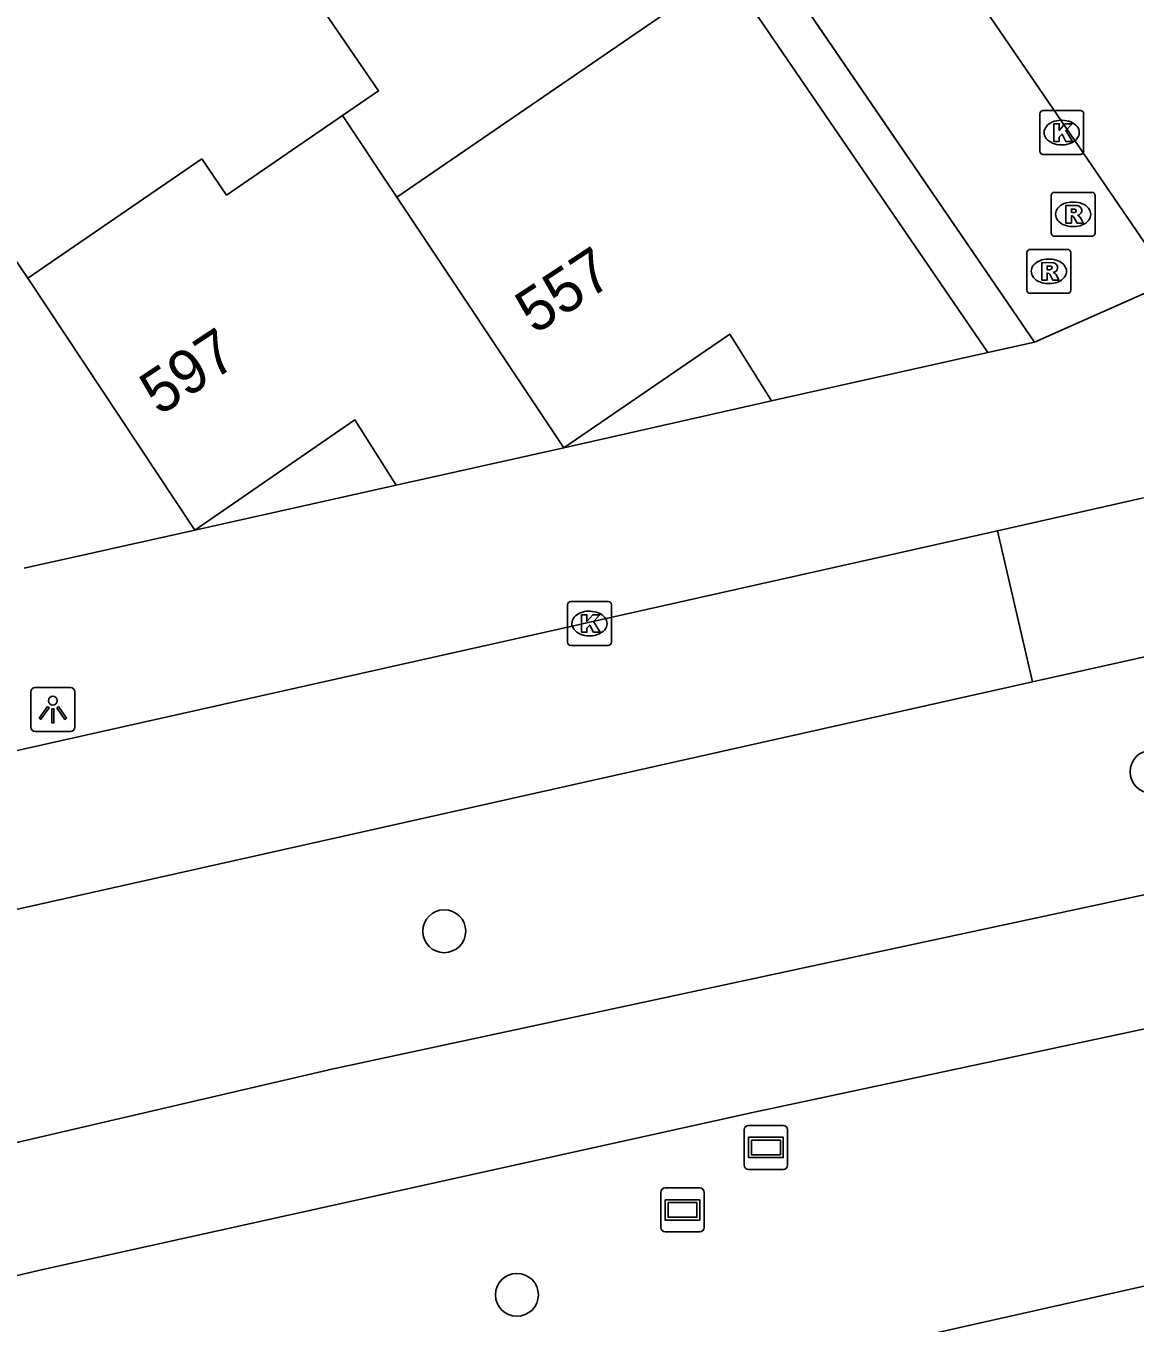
# Model space of a CAD drawing. Extents: x 155275 to 156263, y 382654 to 383635.
# Drawn here: x 155817.4 to 155842.67, y 383184.9 to 383214.43 of the extents above; entities that cross this region are included whole.
import ezdxf

# ---------------------------------------------------------------- set-up
doc = ezdxf.new("R2010")
doc.units = 0
for name, color, linetype in [('IMGEO_Boom', 7, 'Continuous'), ('IMGEO_Fietspad_gesloten', 7, 'Continuous'), ('IMGEO_Kolk', 7, 'Continuous'), ('IMGEO_Lichtpunt', 7, 'Continuous'), ('IMGEO_Pand', 7, 'Continuous'), ('IMGEO_Pand_nummerreeks', 7, 'Continuous'), ('IMGEO_Pand_overbouw', 7, 'Continuous'), ('IMGEO_Rijbaan_lokaal_gesloten', 7, 'Continuous'), ('IMGEO_Rijbaan_lokaal_open', 7, 'Continuous'), ('IMGEO_Rioolput', 7, 'Continuous'), ('IMGEO_Verklikker', 7, 'Continuous'), ('IMGEO_Voetpad_open', 7, 'Continuous')]:
    doc.layers.add(name, color=color, linetype=linetype)

msp = doc.modelspace()

# ---------------------------------------------------------------- linework, layer by layer
at = {"layer": 'IMGEO_Boom'}
for centre in [(155843.039, 383197.451), (155826.932, 383193.822), (155828.586, 383185.543)]:
    msp.add_circle(centre, 0.489, dxfattribs=at)
at = {"layer": 'IMGEO_Fietspad_gesloten'}
for points in [[(155848.276, 383195.813), (155824.371, 383190.683), (155810.141, 383187.373)], [(155811.916, 383184.748), (155817.791, 383186.119), (155833.92, 383189.687), (155850.109, 383193.138)]]:
    msp.add_lwpolyline(points, dxfattribs=at)
at = {"layer": 'IMGEO_Kolk'}
for p, q in [((155840.493, 383211.578), (155840.493, 383212.43)), ((155840.568, 383212.504), (155841.42, 383212.504)), ((155841.494, 383212.43), (155841.494, 383211.578)), ((155840.981, 383212.284), (155841.006, 383212.284)), ((155841.42, 383211.504), (155840.568, 383211.504)), ((155841.004, 383211.724), (155840.979, 383211.724)), ((155829.738, 383200.401), (155829.738, 383201.253)), ((155829.813, 383201.327), (155830.665, 383201.327)), ((155830.739, 383201.253), (155830.739, 383200.401)), ((155830.226, 383201.107), (155830.251, 383201.107)), ((155830.249, 383200.547), (155830.224, 383200.547)), ((155830.665, 383200.327), (155829.813, 383200.327))]:
    msp.add_line(p, q, dxfattribs=at)
for points in [[(155840.493, 383211.578), (155840.493, 383212.43)], [(155840.568, 383212.504), (155841.42, 383212.504)], [(155841.494, 383212.43), (155841.494, 383211.578)], [(155840.814, 383212.204), (155840.937, 383212.204), (155840.937, 383212.053), (155841.067, 383212.204), (155841.231, 383212.204), (155841.085, 383212.053), (155841.238, 383211.804), (155841.086, 383211.804), (155841.001, 383211.968), (155840.937, 383211.901), (155840.937, 383211.804), (155840.814, 383211.804), (155840.814, 383212.204)], [(155841.42, 383211.504), (155840.568, 383211.504)], [(155829.738, 383200.401), (155829.738, 383201.253)], [(155829.813, 383201.327), (155830.665, 383201.327)], [(155830.739, 383201.253), (155830.739, 383200.401)], [(155830.059, 383201.027), (155830.182, 383201.027), (155830.182, 383200.876), (155830.312, 383201.027), (155830.476, 383201.027), (155830.33, 383200.876), (155830.483, 383200.627), (155830.331, 383200.627), (155830.246, 383200.791), (155830.182, 383200.724), (155830.182, 383200.627), (155830.059, 383200.627), (155830.059, 383201.027)], [(155830.665, 383200.327), (155829.813, 383200.327)]]:
    msp.add_lwpolyline(points, dxfattribs=at)
for centre, start, end in [((155840.57, 383212.428), 91.552, 178.448), ((155840.57, 383212.428), 91.552, 178.448), ((155841.418, 383212.428), 1.552, 88.448), ((155841.418, 383212.428), 1.552, 88.448), ((155840.57, 383211.58), 181.552, 268.448), ((155840.57, 383211.58), 181.552, 268.448), ((155841.418, 383211.58), 271.552, 358.448), ((155841.418, 383211.58), 271.552, 358.448), ((155829.815, 383201.251), 91.552, 178.448), ((155829.815, 383201.251), 91.552, 178.448), ((155830.663, 383201.251), 1.552, 88.448), ((155830.663, 383201.251), 1.552, 88.448), ((155829.815, 383200.403), 181.552, 268.448), ((155829.815, 383200.403), 181.552, 268.448), ((155830.663, 383200.403), 271.552, 358.448), ((155830.663, 383200.403), 271.552, 358.448)]:
    msp.add_arc(centre, 0.0765, start, end, dxfattribs=at)
for centre, major_axis, ratio, start_param, end_param in [((155840.98, 383212.004), (-0.387, 0.002), 0.722429, 4.712389, 7.853982), ((155841.005, 383212.004), (-0.39, 0.002), 0.717154, 1.570796, 4.712389), ((155830.225, 383200.827), (-0.387, 0.002), 0.722429, 4.712389, 7.853982), ((155830.25, 383200.827), (-0.39, 0.002), 0.717154, 1.570796, 4.712389)]:
    msp.add_ellipse(centre, major_axis=major_axis, ratio=ratio, start_param=start_param, end_param=end_param, dxfattribs=at)
at = {"layer": 'IMGEO_Lichtpunt'}
for p, q in [((155818.421, 383199.367), (155817.613, 383199.367)), ((155818.421, 383199.367), (155817.613, 383199.367)), ((155817.519, 383199.272), (155817.519, 383198.465)), ((155817.519, 383199.272), (155817.519, 383198.465)), ((155818.515, 383198.465), (155818.515, 383199.272)), ((155818.515, 383198.465), (155818.515, 383199.272)), ((155817.613, 383198.371), (155818.421, 383198.371)), ((155817.613, 383198.371), (155818.421, 383198.371))]:
    msp.add_line(p, q, dxfattribs=at)
for points in [[(155817.893, 383198.936), (155817.932, 383198.908), (155817.744, 383198.646), (155817.706, 383198.673), (155817.893, 383198.936)], [(155817.995, 383198.888), (155818.042, 383198.888), (155818.042, 383198.566), (155817.995, 383198.566), (155817.995, 383198.888)], [(155818.105, 383198.908), (155818.143, 383198.935), (155818.33, 383198.673), (155818.291, 383198.645), (155818.105, 383198.908)]]:
    msp.add_lwpolyline(points, dxfattribs=at)
msp.add_circle((155818.018, 383199.07), 0.0994, dxfattribs=at)
for centre, start, end in [((155817.613, 383199.272), 90, 180), ((155817.613, 383199.272), 90, 180), ((155818.421, 383199.272), 0, 90), ((155818.421, 383199.272), 0, 90), ((155817.613, 383198.465), 180, 270), ((155817.613, 383198.465), 180, 270), ((155818.421, 383198.465), 270, 0), ((155818.421, 383198.465), 270, 360)]:
    msp.add_arc(centre, 0.0946, start, end, dxfattribs=at)
at = {"layer": 'IMGEO_Pand'}
for points in [[(155833.37, 383215.686), (155825.854, 383210.535)], [(155839.315, 383206.997), (155833.37, 383215.686)], [(155824.618, 383212.391), (155825.438, 383212.953), (155823.731, 383215.445)], [(155817.448, 383208.691), (155821.408, 383211.404), (155821.973, 383210.579), (155824.618, 383212.391)], [(155825.854, 383210.535), (155824.618, 383212.391)], [(155808.925, 383206.823), (155812.132, 383209.02), (155812.697, 383208.195), (155816.162, 383210.569), (155817.448, 383208.691)], [(155829.654, 383204.83), (155825.854, 383210.535)], [(155817.448, 383208.691), (155821.253, 383202.95)], [(155829.654, 383204.83), (155833.434, 383207.413), (155834.384, 383205.895)], [(155839.315, 383206.997), (155834.384, 383205.895)], [(155821.253, 383202.95), (155824.896, 383205.462), (155825.834, 383203.977)], [(155829.654, 383204.83), (155825.834, 383203.977)], [(155821.253, 383202.95), (155817.361, 383202.086)]]:
    msp.add_lwpolyline(points, dxfattribs=at)
at = {"layer": 'IMGEO_Pand_overbouw'}
for points in [[(155839.315, 383206.997), (155840.374, 383207.229), (155834.199, 383216.254), (155833.37, 383215.686)], [(155821.253, 383202.95), (155825.834, 383203.977), (155824.896, 383205.462)]]:
    msp.add_lwpolyline(points, close=True, dxfattribs=at)
at = {"layer": 'IMGEO_Rijbaan_lokaal_gesloten'}
for points in [[(155809.577, 383196.225), (155839.534, 383202.939)], [(155840.331, 383199.496), (155810.33, 383192.781)], [(155819.804, 383180.555), (155849.792, 383187.297)]]:
    msp.add_lwpolyline(points, dxfattribs=at)
at = {"layer": 'IMGEO_Rijbaan_lokaal_open'}
for points in [[(155843.488, 383208.615), (155827.482, 383232.012), (155821.26, 383241.107), (155811.353, 383255.588), (155807.738, 383260.872), (155793.514, 383251.129), (155783.237, 383244.091), (155772.43, 383236.689), (155786.907, 383215.526), (155798.734, 383198.236)], [(155839.534, 383202.939), (155842.86, 383203.687)], [(155839.534, 383202.939), (155840.331, 383199.496)], [(155845.025, 383200.548), (155840.331, 383199.496)]]:
    msp.add_lwpolyline(points, dxfattribs=at)
at = {"layer": 'IMGEO_Rioolput'}
for p, q in [((155840.754, 383209.717), (155840.754, 383210.569)), ((155840.829, 383210.643), (155841.681, 383210.643)), ((155841.755, 383210.569), (155841.755, 383209.717)), ((155841.242, 383210.423), (155841.267, 383210.423)), ((155841.265, 383209.863), (155841.24, 383209.863)), ((155841.681, 383209.643), (155840.829, 383209.643)), ((155840.202, 383208.418), (155840.202, 383209.27)), ((155840.277, 383209.344), (155841.129, 383209.344)), ((155840.69, 383209.124), (155840.715, 383209.124)), ((155841.203, 383209.27), (155841.203, 383208.418)), ((155840.713, 383208.564), (155840.688, 383208.564)), ((155841.129, 383208.344), (155840.277, 383208.344))]:
    msp.add_line(p, q, dxfattribs=at)
for points in [[(155840.754, 383209.717), (155840.754, 383210.569)], [(155840.829, 383210.643), (155841.681, 383210.643)], [(155841.755, 383210.569), (155841.755, 383209.717)], [(155841.343, 383210.341), (155841.091, 383210.343), (155841.091, 383209.943)], [(155841.091, 383209.943), (155841.215, 383209.943), (155841.215, 383210.105), (155841.226, 383210.105)], [(155841.269, 383210.262), (155841.215, 383210.262), (155841.215, 383210.181)], [(155841.215, 383210.181), (155841.267, 383210.181)], [(155841.273, 383210.076), (155841.344, 383209.943), (155841.484, 383209.943), (155841.419, 383210.069)], [(155841.681, 383209.643), (155840.829, 383209.643)], [(155840.202, 383208.418), (155840.202, 383209.27)], [(155840.277, 383209.344), (155841.129, 383209.344)], [(155841.203, 383209.27), (155841.203, 383208.418)], [(155840.791, 383209.042), (155840.539, 383209.044), (155840.539, 383208.644)], [(155840.539, 383208.644), (155840.663, 383208.644), (155840.663, 383208.806), (155840.674, 383208.806)], [(155840.717, 383208.963), (155840.663, 383208.963), (155840.663, 383208.882)], [(155840.663, 383208.882), (155840.715, 383208.882)], [(155840.721, 383208.777), (155840.792, 383208.644), (155840.932, 383208.644), (155840.867, 383208.77)], [(155841.129, 383208.344), (155840.277, 383208.344)]]:
    msp.add_lwpolyline(points, dxfattribs=at)
for centre, radius, start, end in [((155840.831, 383210.567), 0.0765, 91.552, 178.448), ((155840.831, 383210.567), 0.0765, 91.552, 178.448), ((155841.679, 383210.567), 0.0765, 1.552, 88.448), ((155841.679, 383210.567), 0.0765, 1.552, 88.448), ((155841.342, 383210.231), 0.109, 350.3612, 89.416), ((155841.225, 383210.052), 0.0533, 26.0293, 88.6989), ((155841.251, 383210.37), 0.19, 274.7715, 282.9687), ((155841.275, 383210.166), 0.0964, 77.0061, 93.1865), ((155841.289, 383210.223), 0.0378, 276.6634, 79.6772), ((155841.34, 383210.231), 0.112, 277.5842, 350.9817), ((155841.324, 383210.016), 0.108, 29.5134, 73.7905), ((155840.831, 383209.719), 0.0765, 181.552, 268.448), ((155840.831, 383209.719), 0.0765, 181.552, 268.448), ((155841.679, 383209.719), 0.0765, 271.552, 358.448), ((155841.679, 383209.719), 0.0765, 271.552, 358.448), ((155840.279, 383209.268), 0.0765, 91.552, 178.448), ((155840.279, 383209.268), 0.0765, 91.552, 178.448), ((155841.127, 383209.268), 0.0765, 1.552, 88.448), ((155841.127, 383209.268), 0.0765, 1.552, 88.448), ((155840.673, 383208.753), 0.0533, 26.0293, 88.6989), ((155840.699, 383209.071), 0.19, 274.7715, 282.9687), ((155840.723, 383208.867), 0.0964, 77.0061, 93.1865), ((155840.737, 383208.924), 0.0378, 276.6634, 79.6772), ((155840.79, 383208.932), 0.109, 350.3612, 89.416), ((155840.788, 383208.932), 0.112, 277.5842, 350.9817), ((155840.772, 383208.717), 0.108, 29.5134, 73.7905), ((155840.279, 383208.42), 0.0765, 181.552, 268.448), ((155840.279, 383208.42), 0.0765, 181.552, 268.448), ((155841.127, 383208.42), 0.0765, 271.552, 358.448), ((155841.127, 383208.42), 0.0765, 271.552, 358.448)]:
    msp.add_arc(centre, radius, start, end, dxfattribs=at)
for centre, major_axis, ratio, start_param, end_param in [((155841.241, 383210.143), (-0.387, 0.002), 0.722429, 4.712389, 7.853982), ((155841.266, 383210.143), (-0.39, 0.002), 0.717154, 1.570796, 4.712389), ((155840.689, 383208.844), (-0.387, 0.002), 0.722429, 4.712389, 7.853982), ((155840.714, 383208.844), (-0.39, 0.002), 0.717154, 1.570796, 4.712389)]:
    msp.add_ellipse(centre, major_axis=major_axis, ratio=ratio, start_param=start_param, end_param=end_param, dxfattribs=at)
at = {"layer": 'IMGEO_Verklikker'}
for p, q in [((155833.762, 383188.5), (155833.762, 383189.3)), ((155833.762, 383189.3), (155833.762, 383188.5)), ((155833.862, 383189.4), (155834.652, 383189.4)), ((155834.652, 383189.4), (155833.862, 383189.4)), ((155834.752, 383189.3), (155834.752, 383188.5)), ((155834.752, 383188.5), (155834.752, 383189.3)), ((155834.652, 383188.4), (155833.862, 383188.4)), ((155833.862, 383188.4), (155834.652, 383188.4)), ((155831.862, 383187.076), (155831.862, 383187.876)), ((155831.862, 383187.876), (155831.862, 383187.076)), ((155831.962, 383187.976), (155832.752, 383187.976)), ((155832.752, 383187.976), (155831.962, 383187.976)), ((155832.852, 383187.876), (155832.852, 383187.076)), ((155832.852, 383187.076), (155832.852, 383187.876)), ((155832.752, 383186.976), (155831.962, 383186.976)), ((155831.962, 383186.976), (155832.752, 383186.976))]:
    msp.add_line(p, q, dxfattribs=at)
for points in [[(155833.863, 383189.132), (155834.651, 383189.132), (155834.651, 383188.668), (155833.863, 383188.668), (155833.863, 383189.132)], [(155833.928, 383189.067), (155833.928, 383188.733), (155834.586, 383188.733), (155834.586, 383189.067), (155833.928, 383189.067)], [(155831.963, 383187.708), (155832.751, 383187.708), (155832.751, 383187.244), (155831.963, 383187.244), (155831.963, 383187.708)], [(155832.028, 383187.643), (155832.028, 383187.309), (155832.686, 383187.309), (155832.686, 383187.643), (155832.028, 383187.643)]]:
    msp.add_lwpolyline(points, dxfattribs=at)
for centre, start, end in [((155833.862, 383189.3), 90, 180), ((155833.862, 383189.3), 90, 180), ((155834.652, 383189.3), 0, 90), ((155834.652, 383189.3), 360, 90), ((155833.862, 383188.5), 180, 270), ((155833.862, 383188.5), 180, 270), ((155834.652, 383188.5), 270, 0), ((155834.652, 383188.5), 270, 0), ((155831.962, 383187.876), 90, 180), ((155831.962, 383187.876), 90, 180), ((155832.752, 383187.876), 0, 90), ((155832.752, 383187.876), 360, 90), ((155831.962, 383187.076), 180, 270), ((155831.962, 383187.076), 180, 270), ((155832.752, 383187.076), 270, 0), ((155832.752, 383187.076), 270, 0)]:
    msp.add_arc(centre, 0.1, start, end, dxfattribs=at)
at = {"layer": 'IMGEO_Voetpad_open'}
for points in [[(155806.057, 383255.604), (155806.889, 383256.17), (155840.374, 383207.229)], [(155840.374, 383207.229), (155843.488, 383208.615)], [(155840.374, 383207.229), (155839.315, 383206.997)], [(155834.384, 383205.895), (155829.654, 383204.83)], [(155825.834, 383203.977), (155821.253, 383202.95)]]:
    msp.add_lwpolyline(points, dxfattribs=at)

# ---------------------------------------------------------------- texts
at = {"layer": 'IMGEO_Pand_nummerreeks'}
for s, rotation, p in [('557', 33.2317, (155828.992, 383207.393)), ('597', 33.4166, (155820.442, 383205.54))]:
    msp.add_text(s, height=1, rotation=rotation, dxfattribs=at).set_placement(p)

doc.saveas('drawing.dxf')
